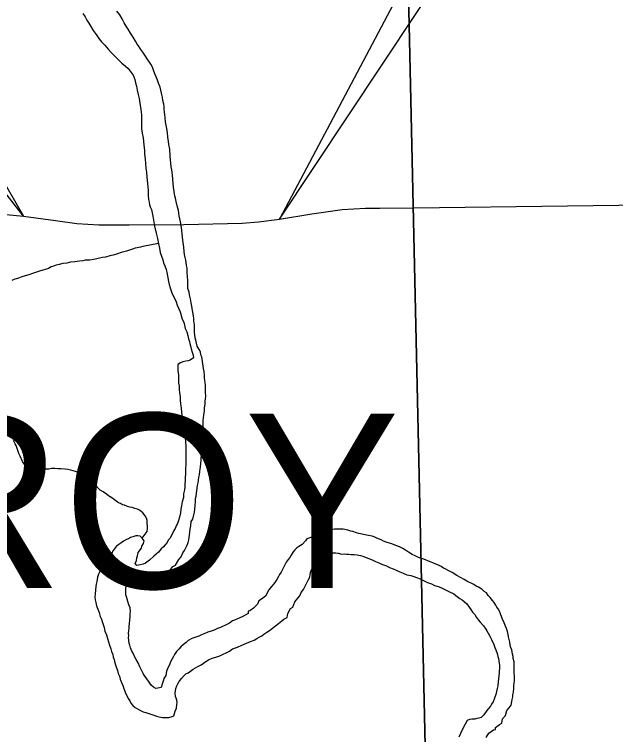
# Model space of a CAD drawing. Extents: x 10.6 to 44.6, y -2.6 to 23.4.
# Drawn here: x 16.843 to 17.431, y 17.696 to 18.4 of the extents above; entities that cross this region are included whole.
import ezdxf

# ---------------------------------------------------------------- set-up
doc = ezdxf.new("R2010")
doc.units = 0
for name, color, linetype in [('GM_X_Major_River', 7, 'Continuous'), ('GM_X_Minor_River', 7, 'Continuous'), ('GM_X_Section', 7, 'Continuous'), ('GM_X_Township_Text', 7, 'Continuous'), ('GM_X_US_Route', 7, 'Continuous'), ('SH_Border', 7, 'Continuous'), ('SH_Data', 7, 'Continuous')]:
    doc.layers.add(name, color=color, linetype=linetype)

msp = doc.modelspace()

# ---------------------------------------------------------------- linework, layer by layer
at = {"layer": 'GM_X_Major_River'}
for points in [[(16.90985, 18.40096), (16.91221, 18.39759), (16.91379, 18.39459), (16.91576, 18.39159), (16.91773, 18.38821), (16.92009, 18.38446), (16.92284, 18.38034), (16.92559, 18.3766), (16.92832, 18.37324), (16.93144, 18.36989), (16.93456, 18.36615), (16.93728, 18.36317), (16.94, 18.36057), (16.94234, 18.35796), (16.94506, 18.35536), (16.94816, 18.35239), (16.95165, 18.34942), (16.95436, 18.3472), (16.95906, 18.34084), (16.95986, 18.33896), (16.96068, 18.33632), (16.96151, 18.33329), (16.96234, 18.32989), (16.96318, 18.32611), (16.96403, 18.32195), (16.96488, 18.31779), (16.96574, 18.31324), (16.96663, 18.30718), (16.96712, 18.30187), (16.96721, 18.2977), (16.9673, 18.29313), (16.9674, 18.28858), (16.96788, 18.28403), (16.96874, 18.27949), (16.9692, 18.2757), (16.96965, 18.27228), (16.97014, 18.26735), (16.97021, 18.26356), (16.97069, 18.259), (16.97117, 18.25446), (16.97165, 18.24991), (16.97212, 18.24574), (16.9726, 18.24081)], [(17.00126, 18.2171), (17.00042, 18.22051), (16.99999, 18.22278), (16.99957, 18.22467), (16.99914, 18.22694), (16.99867, 18.23111), (16.99821, 18.2349), (16.99766, 18.24325), (16.99679, 18.24817), (16.99635, 18.2512), (16.99537, 18.26144), (16.99484, 18.26827), (16.99399, 18.27281), (16.99354, 18.27584), (16.99307, 18.28001), (16.99259, 18.28456), (16.99171, 18.29024), (16.99084, 18.29517), (16.99038, 18.29896), (16.98993, 18.30237), (16.98988, 18.30465), (16.98944, 18.30768), (16.98938, 18.31034), (16.98896, 18.31223), (16.98812, 18.31601), (16.98768, 18.31904), (16.98683, 18.3232), (16.98556, 18.32888), (16.98395, 18.33302), (16.98276, 18.33566), (16.98154, 18.33905), (16.98034, 18.34206), (16.97913, 18.34546), (16.97792, 18.34847), (16.97634, 18.35148), (16.97515, 18.35335), (16.9728, 18.35672), (16.97122, 18.35935), (16.96848, 18.36309), (16.96652, 18.36571), (16.96494, 18.36833), (16.96299, 18.37095), (16.9614, 18.37395), (16.95904, 18.3777), (16.95667, 18.38183), (16.95431, 18.38558), (16.95234, 18.38858), (16.95037, 18.39196), (16.94839, 18.39571), (16.94602, 18.39984), (16.94328, 18.4032)], [(16.9726, 18.24081), (16.97311, 18.23474), (16.97363, 18.22829), (16.97374, 18.22297), (16.9742, 18.21918), (16.97464, 18.21653), (16.97508, 18.21388), (16.97588, 18.21199), (16.97707, 18.20936), (16.97835, 18.20293), (16.98008, 18.19308), (16.98175, 18.18628), (16.983, 18.18099), (16.98388, 18.17568), (16.98473, 18.17152), (16.98558, 18.16736), (16.9868, 18.16359), (16.98801, 18.16019), (16.98884, 18.15717), (16.99004, 18.15415), (16.99125, 18.15076), (16.99207, 18.14812), (16.99379, 18.13904), (16.99423, 18.136), (16.99545, 18.13261), (16.99707, 18.12771), (16.99827, 18.12507), (16.99985, 18.12206), (17.00106, 18.11905), (17.00227, 18.11566), (17.00386, 18.11227), (17.00507, 18.10926), (17.0059, 18.10585), (17.00713, 18.10208), (17.00831, 18.09983), (17.00911, 18.09794), (17.00998, 18.09302), (17.01157, 18.08963), (17.01241, 18.08623), (17.01324, 18.08283), (17.01406, 18.08019), (17.01448, 18.0783), (17.01529, 18.07603), (17.01573, 18.073), (17.01694, 18.06999), (17.01776, 18.06697), (17.0182, 18.06432), (17.01482, 18.06196), (17.01293, 18.06154), (17.01066, 18.06111), (17.00763, 18.06029), (17.00537, 18.05948), (17.00274, 18.0579), (17.00287, 18.05182), (17.00334, 18.04727), (17.00343, 18.04348), (17.00351, 18.03967), (17.00395, 18.03664), (17.00402, 18.03323), (17.00447, 18.0302), (17.00493, 18.02641), (17.005, 18.02299), (17.00546, 18.0192), (17.00592, 18.01541), (17.0064, 18.01086), (17.00688, 18.00631), (17.00773, 18.00214), (17.00819, 17.99835), (17.00904, 17.99419), (17.00951, 17.99002), (17.00997, 17.98623), (17.01044, 17.98206), (17.01052, 17.97826), (17.01061, 17.97408), (17.01068, 17.97066), (17.01076, 17.96687), (17.01045, 17.96344), (17.01053, 17.95964), (17.01022, 17.95659), (17.01033, 17.95127), (17.01004, 17.94709), (17.0101, 17.94405), (17.00979, 17.941), (17.00947, 17.93834), (17.00915, 17.93529), (17.00847, 17.93147), (17.00817, 17.92767), (17.00712, 17.92346), (17.00644, 17.91965), (17.00575, 17.91621), (17.00544, 17.91278), (17.00439, 17.90858), (17.00332, 17.90514), (17.00262, 17.90246), (17.00152, 17.90054), (17.00006, 17.89747), (16.99896, 17.89554), (16.99532, 17.88786), (16.99346, 17.88592), (16.99237, 17.88362), (16.99014, 17.88129)], [(17.01074, 17.8787), (17.01183, 17.881), (17.01291, 17.88368), (17.01361, 17.88636), (17.01428, 17.89094), (17.01492, 17.89665), (17.0156, 17.90009), (17.0159, 17.90427), (17.01737, 17.90658), (17.01842, 17.91079), (17.01913, 17.91346), (17.01945, 17.91613), (17.01974, 17.92032), (17.02006, 17.92336), (17.01998, 17.92678), (17.02069, 17.92908), (17.02166, 17.93708), (17.022, 17.93937), (17.0227, 17.94204), (17.02302, 17.94471), (17.02335, 17.94738), (17.02405, 17.95005), (17.02436, 17.95348), (17.02504, 17.9573), (17.02534, 17.9611), (17.02566, 17.96377), (17.02561, 17.96643), (17.02594, 17.96872), (17.02627, 17.971), (17.02659, 17.97367), (17.02691, 17.97672), (17.02685, 17.97938), (17.02717, 17.98242), (17.02709, 17.98584), (17.0274, 17.98927), (17.02731, 17.99383), (17.02761, 17.99726), (17.02755, 18.00029), (17.02748, 18.00333), (17.02782, 18.00524), (17.02813, 18.00867), (17.02847, 18.01057), (17.02881, 18.01248), (17.02875, 18.01552), (17.02943, 18.01896), (17.02938, 18.02161), (17.02969, 18.02466), (17.03003, 18.02657), (17.02994, 18.03113), (17.02986, 18.03455), (17.0298, 18.03759), (17.02936, 18.04024), (17.02932, 18.04214), (17.02888, 18.04479), (17.02884, 18.04707), (17.02838, 18.05086), (17.02793, 18.05389), (17.02617, 18.06525), (17.02537, 18.06713), (17.02492, 18.07016), (17.02373, 18.07242), (17.02176, 18.07579), (17.02093, 18.07882), (17.0205, 18.08147), (17.01969, 18.08373), (17.01919, 18.08942), (17.01912, 18.09246), (17.01903, 18.09664), (17.01857, 18.10043), (17.01852, 18.10309), (17.01809, 18.10498), (17.01767, 18.10725), (17.01721, 18.11066), (17.01679, 18.11255), (17.01636, 18.11482), (17.01591, 18.11823), (17.01507, 18.12201), (17.01423, 18.1258), (17.01379, 18.12845), (17.01337, 18.13034), (17.01257, 18.13222), (17.01251, 18.13488), (17.01241, 18.13982), (17.01232, 18.144), (17.01186, 18.14779), (17.01177, 18.15197), (17.01133, 18.15462), (17.01089, 18.15765), (17.01046, 18.15992), (17.01002, 18.16257), (17.00921, 18.16521), (17.00914, 18.16825), (17.00867, 18.17242), (17.00777, 18.17924), (17.00687, 18.18568), (17.00636, 18.19175), (17.00548, 18.19743), (17.00422, 18.20311), (17.00334, 18.20841), (17.0021, 18.21294), (17.00126, 18.2171)], [(17.32603, 17.79166), (17.32561, 17.79393), (17.32517, 17.79658), (17.32396, 17.7996), (17.32316, 17.80186), (17.32194, 17.80525), (17.32035, 17.80864), (17.31955, 17.81052), (17.31833, 17.81392), (17.31713, 17.81655), (17.31595, 17.81881), (17.31477, 17.82068), (17.31359, 17.82256), (17.31201, 17.82518), (17.31045, 17.82705), (17.3081, 17.83004), (17.30616, 17.8319), (17.30458, 17.83452), (17.30227, 17.83599), (17.29994, 17.83822), (17.29685, 17.84006), (17.29455, 17.84115), (17.29224, 17.84261), (17.28532, 17.84588), (17.28262, 17.84773), (17.27915, 17.84955), (17.27569, 17.85138), (17.27106, 17.85432), (17.2676, 17.85614), (17.26491, 17.8576), (17.2626, 17.8587), (17.26029, 17.86016), (17.2576, 17.86163), (17.25491, 17.86271), (17.25223, 17.86379), (17.25031, 17.86451), (17.248, 17.8656), (17.24494, 17.86667), (17.24225, 17.86775), (17.23804, 17.86918), (17.23496, 17.87063), (17.23189, 17.87209), (17.22841, 17.8743), (17.22533, 17.87613), (17.22263, 17.87797), (17.21956, 17.87942), (17.21687, 17.8805), (17.21419, 17.88159), (17.21189, 17.8823), (17.20959, 17.88301), (17.20653, 17.88408), (17.20384, 17.88516), (17.20153, 17.88625), (17.19885, 17.88733), (17.19654, 17.88842), (17.19463, 17.88914), (17.19271, 17.88986), (17.18927, 17.89055), (17.18736, 17.89089), (17.18315, 17.89194), (17.17972, 17.89262), (17.17742, 17.89333), (17.17397, 17.8944), (17.17206, 17.89474), (17.169, 17.89581), (17.16441, 17.89685), (17.16175, 17.89679), (17.15795, 17.89671), (17.15605, 17.89667), (17.15301, 17.89622), (17.15112, 17.8958), (17.14733, 17.89496), (17.14431, 17.89413), (17.14166, 17.89332), (17.13904, 17.89136), (17.1349, 17.88937), (17.12885, 17.88734), (17.12775, 17.88541), (17.12441, 17.88192), (17.12102, 17.87995), (17.11915, 17.87839), (17.11729, 17.87645), (17.11543, 17.87451), (17.1136, 17.87143), (17.11212, 17.86911), (17.11064, 17.86718), (17.1088, 17.86448), (17.1077, 17.86256), (17.10368, 17.85487), (17.1022, 17.85256), (17.1011, 17.85063), (17.09965, 17.84756), (17.09817, 17.84563), (17.0967, 17.84332), (17.09447, 17.84061), (17.09187, 17.83751), (17.08858, 17.83136), (17.08446, 17.82823), (17.08184, 17.82665), (17.08076, 17.82359), (17.07666, 17.8197)], [(16.99014, 17.88129), (16.98866, 17.87936), (16.98642, 17.87741), (16.98382, 17.87431), (16.98158, 17.87237), (16.97934, 17.87042), (16.97524, 17.86652), (16.97112, 17.8634), (16.96885, 17.86259), (16.96583, 17.86176), (16.96279, 17.86132), (16.96123, 17.86318), (16.96231, 17.86625), (16.96263, 17.86891), (16.96335, 17.87083), (16.96405, 17.87388), (16.96738, 17.87814), (16.96772, 17.88005), (16.96918, 17.88274), (16.96989, 17.88541), (16.96793, 17.88803), (16.96599, 17.88989), (16.9637, 17.89022), (16.9618, 17.89018), (16.95877, 17.88935), (16.95651, 17.88854), (16.95463, 17.88736), (16.95275, 17.88656), (16.94974, 17.88498), (16.94711, 17.88302), (16.94524, 17.88184), (16.94262, 17.87988), (16.94077, 17.87756), (16.93928, 17.87563), (16.9382, 17.87295), (16.93635, 17.87062), (16.93488, 17.86793), (16.93266, 17.86484), (16.93119, 17.86253), (16.92971, 17.8606), (16.92787, 17.8579), (16.92531, 17.8529), (16.92424, 17.84984), (16.92356, 17.84564), (16.92286, 17.84297), (16.92253, 17.84068), (16.92222, 17.83725), (16.92192, 17.83345), (16.9216, 17.8304), (16.92204, 17.82775), (16.92248, 17.8251), (16.92331, 17.8217), (16.92452, 17.81868), (16.92573, 17.81529), (16.92695, 17.81152), (16.92815, 17.80888), (16.92896, 17.80662), (16.92978, 17.80359), (16.93061, 17.80057), (16.93144, 17.79717), (16.93304, 17.79341), (16.93388, 17.79), (16.93509, 17.78661), (16.93592, 17.78321), (16.93714, 17.77981), (16.93795, 17.77717), (16.93916, 17.77416), (16.93959, 17.7715), (16.94041, 17.76924), (16.94123, 17.76622), (16.94246, 17.76207), (16.94367, 17.75867), (16.9445, 17.75565), (16.9457, 17.75302), (16.94652, 17.74999), (16.94773, 17.74698), (16.94893, 17.74396), (16.95014, 17.74095), (16.95095, 17.73831), (16.95175, 17.73643), (16.95294, 17.73417), (16.95415, 17.73116), (16.95572, 17.72891), (16.95691, 17.72666), (16.95886, 17.72442), (16.96118, 17.72257), (16.96349, 17.7211), (16.96619, 17.71963), (16.96888, 17.71817), (16.97156, 17.71747), (16.97922, 17.71498), (16.98191, 17.7139), (16.98458, 17.71319), (16.98764, 17.7125), (16.99068, 17.71257), (16.9941, 17.71264), (16.99713, 17.71347), (16.99901, 17.71427), (17.00006, 17.71885), (17.00151, 17.72192), (17.00182, 17.72535)], [(17.07666, 17.8197), (17.07329, 17.81697), (17.0714, 17.81655), (17.07145, 17.81427), (17.06581, 17.8111), (17.06128, 17.80911), (17.05827, 17.8079), (17.05638, 17.8071), (17.05339, 17.80476), (17.04925, 17.80277), (17.04661, 17.80157), (17.04434, 17.80076), (17.04171, 17.79956), (17.03832, 17.79797), (17.03529, 17.79714), (17.03227, 17.79594), (17.02926, 17.79473), (17.02586, 17.79352), (17.02322, 17.79232), (17.01643, 17.78989), (17.01305, 17.78792), (17.0108, 17.78597), (17.00818, 17.78401), (17.00557, 17.78167), (17.00372, 17.77936), (17.00148, 17.77703), (16.99964, 17.77433), (16.99854, 17.7724), (16.99708, 17.76933), (16.99561, 17.76702), (16.99489, 17.7651), (16.99271, 17.76011), (16.99162, 17.75781), (16.99095, 17.75362), (16.9891, 17.75092), (16.98877, 17.74901), (16.98733, 17.74518), (16.98663, 17.74212), (16.98322, 17.74129), (16.98133, 17.74087), (16.97902, 17.74234), (16.9767, 17.74419), (16.97552, 17.74606), (16.97395, 17.74831), (16.97238, 17.75055), (16.97002, 17.75392), (16.96884, 17.7558), (16.96804, 17.75768), (16.96686, 17.75956), (16.96566, 17.76219), (16.96406, 17.76595), (16.96209, 17.76933), (16.9605, 17.77234), (16.9593, 17.77497), (16.95773, 17.7776), (16.95652, 17.78061), (16.9557, 17.78326), (16.95528, 17.78515), (16.9544, 17.79083), (16.95474, 17.79274), (16.95469, 17.79501), (16.95502, 17.79768), (16.95536, 17.79959), (16.95531, 17.80149), (16.95563, 17.80453), (16.95594, 17.80796), (16.95625, 17.81139), (16.95618, 17.81443), (16.95652, 17.81634), (16.95607, 17.81975), (16.95486, 17.82276), (16.95403, 17.82616), (16.95282, 17.82956), (16.95199, 17.83258), (16.95195, 17.83448), (16.9519, 17.83676), (16.95185, 17.83904), (16.95255, 17.84209), (16.95401, 17.84516), (16.95626, 17.84635), (16.95814, 17.84753), (16.96267, 17.84915), (16.96456, 17.84957), (16.96759, 17.8504), (16.96948, 17.85082), (16.97555, 17.85171), (16.97744, 17.85213), (16.98124, 17.8526), (16.98313, 17.85302), (16.98502, 17.85344), (16.9873, 17.85387), (16.99032, 17.85469), (16.9926, 17.85512), (16.99485, 17.85631), (16.99781, 17.86017), (17.00044, 17.86175), (17.00375, 17.86714), (17.00598, 17.86985), (17.0078, 17.87369), (17.00927, 17.87601), (17.01074, 17.8787)], [(17.00182, 17.72535), (17.00216, 17.72726), (17.00173, 17.72953), (17.00131, 17.73142), (17.00051, 17.7333), (17.00007, 17.73633), (17.00073, 17.74091), (17.00181, 17.74359), (17.00291, 17.74552), (17.00401, 17.74782), (17.00622, 17.75091), (17.00883, 17.75362), (17.0107, 17.75518), (17.01295, 17.75637), (17.0152, 17.75794), (17.01783, 17.7599), (17.02233, 17.76266), (17.02572, 17.76425), (17.02797, 17.76582), (17.03022, 17.76739), (17.03285, 17.76897), (17.03624, 17.77056), (17.04002, 17.77178), (17.04379, 17.773), (17.05321, 17.77739), (17.0562, 17.77973), (17.06112, 17.78136), (17.06526, 17.78335), (17.06978, 17.78535), (17.07393, 17.78696), (17.07733, 17.78817), (17.07996, 17.78975), (17.0822, 17.79132), (17.08484, 17.79252), (17.08671, 17.79408), (17.08971, 17.79604), (17.09234, 17.79762), (17.09534, 17.79996), (17.10132, 17.80465), (17.10432, 17.807), (17.10656, 17.80895), (17.10956, 17.81053), (17.11025, 17.81435), (17.1128, 17.81934), (17.11506, 17.82053), (17.11723, 17.8259), (17.1202, 17.82939), (17.12205, 17.8317), (17.12351, 17.83478), (17.12572, 17.83787), (17.12791, 17.84247), (17.13009, 17.84708), (17.13194, 17.84978), (17.13226, 17.85245), (17.13295, 17.85588), (17.13477, 17.85934), (17.13624, 17.86204), (17.1377, 17.86473), (17.14067, 17.86821), (17.14404, 17.87095), (17.1463, 17.87213), (17.14894, 17.87295), (17.15083, 17.87337), (17.15273, 17.87379), (17.1573, 17.87351), (17.15959, 17.87318), (17.16303, 17.8725), (17.16569, 17.87256), (17.1676, 17.87222), (17.16988, 17.87227), (17.17217, 17.87194), (17.17521, 17.872), (17.17826, 17.87169), (17.18132, 17.87099), (17.18361, 17.87028), (17.18591, 17.86957), (17.18783, 17.86885), (17.19013, 17.86777), (17.19282, 17.86668), (17.1959, 17.86523), (17.19935, 17.86378), (17.2028, 17.86234), (17.20664, 17.8609), (17.20971, 17.85945), (17.21317, 17.858), (17.21624, 17.85655), (17.2197, 17.8551), (17.22315, 17.85366), (17.2266, 17.85221), (17.23042, 17.85154), (17.23349, 17.85046), (17.23617, 17.84938), (17.23962, 17.84831), (17.24308, 17.84649), (17.24692, 17.84467), (17.25076, 17.84324), (17.25383, 17.84178), (17.25728, 17.84072), (17.25997, 17.83963), (17.26304, 17.83818), (17.26573, 17.83672)], [(17.26573, 17.83672), (17.26765, 17.836), (17.27265, 17.83345), (17.27458, 17.83197), (17.27845, 17.82901), (17.28076, 17.82755), (17.2827, 17.82607), (17.28541, 17.82384), (17.28776, 17.82048), (17.28933, 17.81823), (17.29091, 17.8156), (17.29324, 17.81337), (17.29482, 17.81037), (17.29678, 17.80775), (17.29834, 17.80588), (17.30147, 17.80215), (17.30381, 17.79916), (17.30499, 17.79729), (17.30618, 17.79503), (17.30777, 17.79203), (17.30935, 17.78902), (17.31015, 17.78714), (17.31134, 17.78488), (17.31256, 17.78111), (17.31375, 17.77885), (17.31498, 17.77508), (17.31579, 17.77244), (17.31622, 17.77017), (17.31665, 17.7679), (17.31708, 17.76563), (17.31713, 17.76334), (17.31719, 17.76031), (17.31685, 17.7584), (17.3169, 17.75612), (17.31657, 17.75383), (17.31627, 17.75003), (17.31594, 17.74774), (17.31565, 17.74355), (17.31494, 17.74088), (17.31354, 17.73515), (17.31284, 17.73247), (17.31212, 17.73056), (17.31103, 17.72787), (17.30956, 17.72556), (17.30846, 17.72363), (17.30661, 17.72131), (17.30475, 17.71937), (17.3018, 17.71513), (17.29918, 17.71279), (17.29691, 17.71198), (17.29502, 17.71156), (17.29313, 17.71114), (17.29009, 17.71107), (17.28781, 17.71065), (17.28555, 17.70984), (17.28373, 17.706), (17.28154, 17.70177), (17.27897, 17.69715), (17.27753, 17.69332)], [(17.30416, 17.69314), (17.30674, 17.69737), (17.31124, 17.70051), (17.31351, 17.70094), (17.31347, 17.70284), (17.31721, 17.70596), (17.31946, 17.70715), (17.32013, 17.71134), (17.32311, 17.71445), (17.32453, 17.71942), (17.32675, 17.72213), (17.3286, 17.72483), (17.32928, 17.72827), (17.32962, 17.73017), (17.33033, 17.73285), (17.33029, 17.73475), (17.33099, 17.73742), (17.33129, 17.74123), (17.33124, 17.74351), (17.33156, 17.74618), (17.33189, 17.74884), (17.33184, 17.75112), (17.33179, 17.75378), (17.33174, 17.75568), (17.3317, 17.75758), (17.33165, 17.76024), (17.3315, 17.76708), (17.33067, 17.77048), (17.33063, 17.77238), (17.32982, 17.77464), (17.32977, 17.77692), (17.32935, 17.77881), (17.32814, 17.78183), (17.32772, 17.7841), (17.32729, 17.78637), (17.32685, 17.78902), (17.32603, 17.79166)]]:
    msp.add_lwpolyline(points, dxfattribs=at)
at = {"layer": 'GM_X_Minor_River'}
for points in [[(16.9838, 18.17607), (16.96872, 18.17308), (16.96644, 18.17265), (16.96304, 18.17181), (16.96114, 18.17139), (16.9585, 18.17057), (16.95547, 18.16975), (16.95245, 18.16854), (16.94754, 18.1673), (16.94376, 18.16607), (16.9396, 18.16484), (16.9362, 18.16401), (16.93204, 18.16278), (16.929, 18.16233), (16.92635, 18.16189), (16.9237, 18.16108), (16.92029, 18.16062), (16.91688, 18.15979), (16.9146, 18.15974), (16.91232, 18.15969), (16.91005, 18.15926), (16.90663, 18.15881), (16.90208, 18.15833), (16.89791, 18.15786), (16.89412, 18.15702), (16.89032, 18.15655), (16.88692, 18.15572), (16.88389, 18.15489), (16.88125, 18.15408), (16.87898, 18.15327), (16.87635, 18.15169), (16.8722, 18.15046), (16.86842, 18.14924), (16.86464, 18.14802), (16.86086, 18.14679), (16.85708, 18.14557), (16.85368, 18.14436), (16.85028, 18.14352), (16.84688, 18.14231), (16.84348, 18.1411), (16.84047, 18.13989)], [(16.96793, 17.88803), (16.97274, 17.89459), (16.97305, 17.89764), (16.973, 17.89992), (16.97295, 17.9022), (16.97289, 17.90524), (16.97208, 17.9075), (16.97089, 17.90976), (16.96855, 17.91274), (16.96545, 17.91534), (16.96352, 17.91644), (16.96084, 17.91714), (16.95817, 17.91784), (16.95588, 17.91817), (16.95358, 17.91888), (16.95051, 17.92034), (16.9486, 17.92067), (16.94667, 17.92177), (16.94475, 17.92249), (16.93819, 17.92729), (16.93509, 17.9295), (16.93316, 17.93098), (16.92969, 17.93319), (16.92699, 17.93503), (16.92388, 17.938), (16.92078, 17.94059), (16.91922, 17.94246), (16.91612, 17.94505), (16.91341, 17.94765), (16.9111, 17.94874), (16.90802, 17.95058), (16.9057, 17.95205), (16.90264, 17.95312), (16.90034, 17.95383), (16.89804, 17.95454), (16.89537, 17.95524), (16.8927, 17.95556), (16.88851, 17.95586), (16.88546, 17.95579), (16.88241, 17.9561), (16.87937, 17.95604), (16.87672, 17.9556), (16.87406, 17.95554), (16.8714, 17.95549), (16.86911, 17.95543), (16.86721, 17.95577), (16.86492, 17.95572), (16.86301, 17.95606), (16.85996, 17.95676), (16.85651, 17.95782), (16.85305, 17.95965), (16.85107, 17.96302), (16.84868, 17.96829), (16.84748, 17.97093), (16.84668, 17.97281), (16.84588, 17.97469), (16.84466, 17.97847), (16.84386, 17.98035), (16.84227, 17.98335)]]:
    msp.add_lwpolyline(points, dxfattribs=at)
at = {"layer": 'GM_X_Section'}
for points in [[(17.21979, 18.8008), (18.16459, 18.80313), (18.16561, 18.7612), (18.18477, 17.67746), (17.2448, 17.67043)], [(16.26575, 18.79438), (17.21979, 18.8008), (17.2448, 17.67043), (16.26964, 17.66059)]]:
    msp.add_lwpolyline(points, close=True, dxfattribs=at)
at = {"layer": 'GM_X_US_Route'}
for points in [[(16.77926, 18.20483), (16.77929, 18.20483), (16.82031, 18.20509), (16.83487, 18.20456), (16.85207, 18.20298), (16.8833, 18.19848), (16.90394, 18.19557), (16.92565, 18.19451), (16.95529, 18.19424), (17.0087, 18.1947), (17.06568, 18.196), (17.08163, 18.19718), (17.10217, 18.1998), (17.13367, 18.20509), (17.16331, 18.20933), (17.18634, 18.21065), (17.20018, 18.21073)], [(17.20018, 18.21073), (17.23345, 18.21092), (17.53383, 18.21489), (17.59253, 18.21549)]]:
    msp.add_lwpolyline(points, dxfattribs=at)
at = {"layer": 'SH_Border'}
for points in [[(17.83879, 19.59131), (17.10217, 18.1998), (17.83879, 19.3088)], [(16.23136, 19.2821), (16.85207, 18.20298), (16.23136, 18.99958)]]:
    msp.add_lwpolyline(points, close=True, dxfattribs=at)
at = {"layer": 'SH_Data'}
msp.add_lwpolyline([(16.85207, 18.20298), (16.8833, 18.19848), (16.90394, 18.19557), (16.92565, 18.19451), (16.95529, 18.19424), (17.0087, 18.1947), (17.06568, 18.196), (17.08163, 18.19718), (17.10217, 18.1998)], dxfattribs=at)

# ---------------------------------------------------------------- texts
at = {"layer": 'GM_X_Township_Text'}
msp.add_text('TROY', height=0.170455, rotation=0.00001, dxfattribs=at).set_placement((16.58669, 17.83911))

doc.saveas('drawing.dxf')
